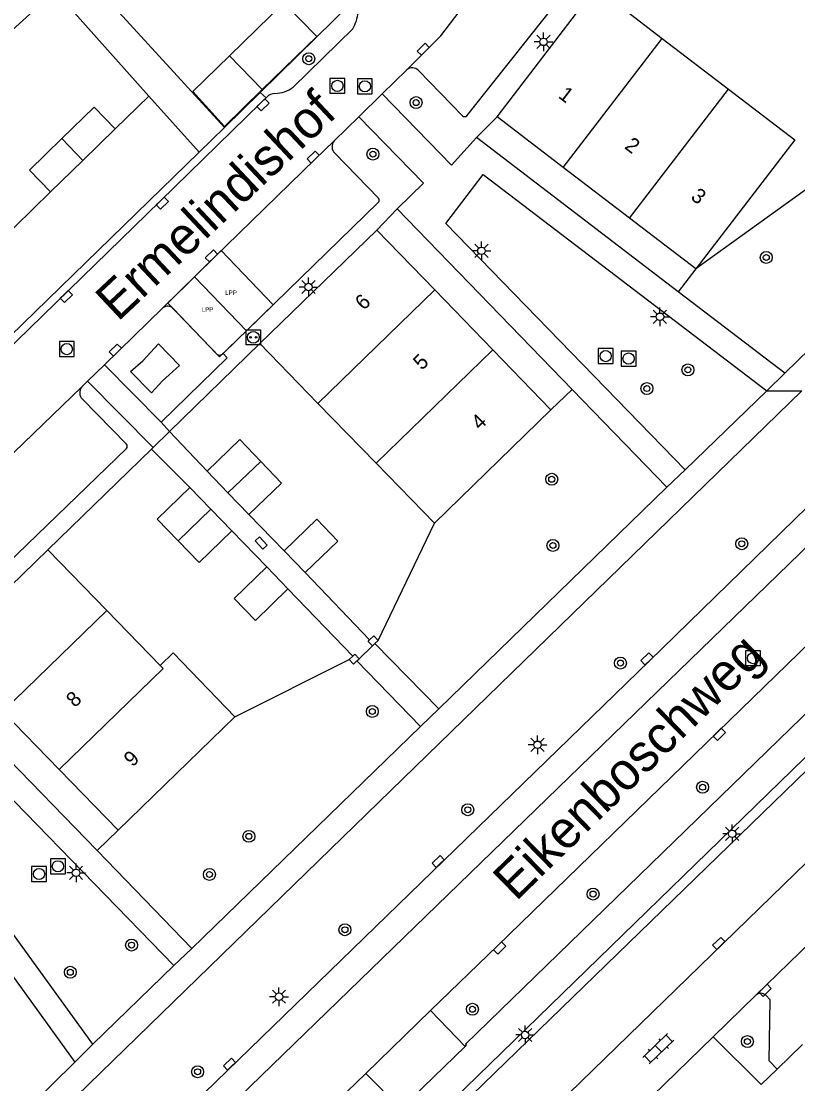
# Model space of a CAD drawing. Extents: x 136000 to 138005, y 398500 to 400500.
# Drawn here: x 137788.6 to 137840.6, y 399554.7 to 399625.8 of the extents above; entities that cross this region are included whole.
import ezdxf

# ---------------------------------------------------------------- set-up
doc = ezdxf.new("R2010")
doc.units = 0
for name, color, linetype in [('bp-grn-parkeervak', 7, 'Continuous'), ('gg-afsc-hekwerk', 7, 'Continuous'), ('gg-afsc-muur', 7, 'Continuous'), ('gg-anno-huisnummerreeks BGT', 7, 'Continuous'), ('gg-anno-openbare ruimte label', 7, 'Continuous'), ('gg-bbg-bijgebouw', 7, 'Continuous'), ('gg-bbg-hoofdgebouw', 7, 'Continuous'), ('gg-bbg-lage trafo', 7, 'Continuous'), ('gg-bbg-luifel en loopbrug', 7, 'Continuous'), ('gg-bbg-tussenscheiding', 7, 'Continuous'), ('gg-knt-verharding', 7, 'Continuous'), ('gg-knt-verharding nz', 7, 'Continuous'), ('gt-grn-groengrens', 7, 'Continuous'), ('gt-grn-vlakafsluiter', 7, 'Continuous'), ('gt-grn-weggrens', 7, 'Continuous'), ('gt-symb-boom', 7, 'Continuous'), ('gt-symb-klinker verharding', 7, 'Continuous'), ('gt-symb-kolk', 7, 'Continuous'), ('gt-symb-kolk center center', 7, 'Continuous'), ('gt-symb-laadpunt elektrisch vervoer', 7, 'Continuous'), ('gt-symb-lichtmast', 7, 'Continuous'), ('gt-symb-rioolschacht', 7, 'Continuous'), ('kenmerkpunt laadpunt parkeerplaats', 7, 'Continuous')]:
    doc.layers.add(name, color=color, linetype=linetype)

# ---------------------------------------------------------------- blocks, each defined once
blk = doc.blocks.new('gt0-BOOM')
at = {"layer": 'gt-symb-boom'}
for radius in [0.4, 0.2]:
    blk.add_circle((0, 0), radius, dxfattribs=at)
blk = doc.blocks.new('gt0-KOLK')
at = {"layer": 'gt-symb-kolk'}
blk.add_lwpolyline([(0, 0), (0.375, 0), (0.375, 0.4), (-0.375, 0.4), (-0.375, 0), (0, 0)], dxfattribs=at)
blk = doc.blocks.new('gt0-LMAST')
at = {"layer": 'gt-symb-lichtmast'}
for p, q in [((-0.182, 0.173), (-0.447, 0.438)), ((-0.005, 0.246), (-0.005, 0.621)), ((0.172, 0.173), (0.437, 0.438)), ((-0.255, -0.004), (-0.63, -0.004)), ((-0.182, -0.181), (-0.447, -0.446)), ((-0.005, -0.254), (-0.005, -0.629)), ((0.437, -0.446), (0.172, -0.181)), ((0.245, -0.004), (0.62, -0.004))]:
    blk.add_line(p, q, dxfattribs=at)
blk.add_circle((-0.005, -0.004), 0.25, dxfattribs=at)
blk = doc.blocks.new('gt0-RS')
at = {"layer": 'gt-symb-rioolschacht'}
blk.add_lwpolyline([(-0.5, -0.5), (0.5, -0.5), (0.5, 0.5), (-0.5, 0.5)], close=True, dxfattribs=at)
blk.add_circle((0, 0), 0.375, dxfattribs=at)
blk = doc.blocks.new('gt0-LEV')
at = {"layer": 'gt-symb-laadpunt elektrisch vervoer'}
blk.add_lwpolyline([(-0.486, 0.501), (0.486, 0.501), (0.486, -0.499), (-0.486, -0.499)], close=True, dxfattribs=at)
for centre, radius in [((0, 0), 0.393), ((-0.186, 0), 0.0566), ((0.186, 0), 0.0566)]:
    blk.add_circle(centre, radius, dxfattribs=at)
blk = doc.blocks.new('gt0-KOLKCC')
at = {"layer": 'gt-symb-kolk center center'}
blk.add_lwpolyline([(-0.375, 0.2), (0.375, 0.2), (0.375, -0.2), (-0.375, -0.2)], close=True, dxfattribs=at)
blk = doc.blocks.new('gt0-KL1')
at = {"layer": 'gt-symb-klinker verharding'}
for p, q in [((-1.15, 0.3), (1.15, 0.3)), ((-1, -0.3), (-1, 0.3)), ((-0.5, 0.3), (-0.5, 0.45)), ((0, -0.3), (0, 0.3)), ((0.5, 0.3), (0.5, 0.45)), ((1, -0.3), (1, 0.3)), ((-1.15, -0.3), (1.15, -0.3)), ((-0.5, -0.45), (-0.5, -0.3)), ((0.5, -0.45), (0.5, -0.3))]:
    blk.add_line(p, q, dxfattribs=at)

msp = doc.modelspace()

# ---------------------------------------------------------------- linework, layer by layer
at = {"layer": 'bp-grn-parkeervak'}
for p, q in [((137800.213, 399608.682), (137801.993, 399610.437)), ((137801.993, 399610.437), (137805.48, 399606.814)), ((137798.433, 399606.926), (137800.213, 399608.682)), ((137800.213, 399608.682), (137803.69, 399605.07)), ((137798.433, 399606.926), (137801.9, 399603.325)), ((137803.69, 399605.07), (137805.48, 399606.814)), ((137801.9, 399603.325), (137803.69, 399605.07))]:
    msp.add_line(p, q, dxfattribs=at)
at = {"layer": 'gg-afsc-hekwerk'}
for p, q in [((137790.902, 399627.802), (137797.175, 399620.781)), ((137794.449, 399627.174), (137802.227, 399618.676)), ((137802.227, 399618.676), (137804.613, 399621.016)), ((137797.175, 399620.781), (137794.925, 399618.575)), ((137790.594, 399614.367), (137786.366, 399610.237)), ((137798.543, 399598.341), (137804.587, 399604.228)), ((137801.061, 399595.692), (137798.543, 399598.341)), ((137790.422, 399590.431), (137797.354, 399597.163)), ((137797.354, 399597.163), (137799.91, 399594.585)), ((137803.855, 399592.79), (137806.215, 399590.357)), ((137802.708, 399591.698), (137805.052, 399589.273)), ((137807.629, 399588.895), (137811.92, 399584.389)), ((137806.47, 399587.811), (137810.798, 399583.301))]:
    msp.add_line(p, q, dxfattribs=at)
msp.add_lwpolyline([(137804.613, 399621.016), (137810.792, 399627.077), (137811.08, 399627.374)], dxfattribs=at)
at = {"layer": 'gg-afsc-muur'}
for p, q in [((137812.114, 399583.995), (137812.281, 399584.153)), ((137812.281, 399584.153), (137812.495, 399584.357)), ((137810.798, 399583.301), (137810.563, 399583.075)), ((137811.077, 399582.987), (137811.233, 399583.136))]:
    msp.add_line(p, q, dxfattribs=at)
for points in [[(137812.495, 399584.357), (137812.202, 399584.658), (137811.92, 399584.389)], [(137812.114, 399583.995), (137811.821, 399584.295), (137811.92, 399584.389)], [(137811.233, 399583.136), (137810.943, 399583.439), (137810.798, 399583.301)], [(137810.563, 399583.075), (137810.854, 399582.772), (137811.077, 399582.987)]]:
    msp.add_lwpolyline(points, dxfattribs=at)
at = {"layer": 'gg-bbg-bijgebouw'}
for p, q in [((137802.549, 399623.462), (137804.749, 399621.212)), ((137792.76, 399616.471), (137794.925, 399618.575)), ((137791.345, 399617.929), (137789.178, 399615.826)), ((137790.594, 399614.367), (137792.76, 399616.471)), ((137789.178, 399615.826), (137790.594, 399614.367)), ((137802.458, 399594.241), (137801.061, 399595.692)), ((137801.309, 399593.142), (137799.91, 399594.585)), ((137802.458, 399594.241), (137803.855, 399592.79)), ((137802.708, 399591.698), (137801.309, 399593.142)), ((137806.215, 399590.357), (137807.629, 399588.895)), ((137805.052, 399589.273), (137806.47, 399587.811))]:
    msp.add_line(p, q, dxfattribs=at)
for points in [[(137804.749, 399621.212), (137802.231, 399618.75), (137800.107, 399621.074), (137802.549, 399623.462)], [(137794.925, 399618.575), (137793.511, 399620.032), (137791.345, 399617.929)], [(137801.061, 399595.692), (137803.249, 399597.793), (137804.644, 399596.34)], [(137803.855, 399592.79), (137806.039, 399594.887), (137804.644, 399596.34)], [(137799.91, 399594.585), (137797.72, 399592.48), (137799.124, 399591.032)], [(137807.629, 399588.895), (137809.807, 399591.001), (137808.393, 399592.463), (137806.215, 399590.357)], [(137799.124, 399591.032), (137800.527, 399589.584), (137802.708, 399591.698)], [(137806.47, 399587.811), (137804.295, 399585.701), (137802.877, 399587.163), (137805.052, 399589.273)]]:
    msp.add_lwpolyline(points, dxfattribs=at)
at = {"layer": 'gg-bbg-hoofdgebouw'}
for p, q in [((137820.452, 399619.399), (137827.064, 399628.035)), ((137827.064, 399628.035), (137831.495, 399624.637)), ((137790.902, 399627.802), (137786.388, 399623.7)), ((137831.495, 399624.637), (137835.926, 399621.239)), ((137824.879, 399616.004), (137820.452, 399619.399)), ((137829.305, 399612.608), (137824.879, 399616.004)), ((137833.732, 399609.213), (137829.305, 399612.608)), ((137804.587, 399604.228), (137812.403, 399611.816)), ((137812.403, 399611.816), (137816.286, 399607.807)), ((137816.286, 399607.807), (137820.168, 399603.798)), ((137808.477, 399600.219), (137804.587, 399604.228)), ((137820.168, 399603.798), (137824.051, 399599.789)), ((137812.367, 399596.21), (137808.477, 399600.219)), ((137824.051, 399599.789), (137816.257, 399592.201)), ((137816.257, 399592.201), (137812.367, 399596.21)), ((137783.45, 399583.679), (137790.422, 399590.431)), ((137790.422, 399590.431), (137794.359, 399586.368)), ((137794.359, 399586.368), (137797.921, 399582.691)), ((137791.159, 399575.732), (137787.4, 399579.608)), ((137802.918, 399579.254), (137795.109, 399571.661)), ((137795.109, 399571.661), (137791.159, 399575.732))]:
    msp.add_line(p, q, dxfattribs=at)
for points in [[(137835.926, 399621.239), (137840.357, 399617.841), (137833.732, 399609.213)], [(137797.921, 399582.691), (137798.789, 399583.529), (137802.918, 399579.254)]]:
    msp.add_lwpolyline(points, dxfattribs=at)
at = {"layer": 'gg-bbg-lage trafo'}
msp.add_lwpolyline([(137797.348, 399600.935), (137795.947, 399602.348), (137796.764, 399603.066), (137797.817, 399604.196), (137799.218, 399602.762), (137798.071, 399601.728), (137797.348, 399600.935)], dxfattribs=at)
at = {"layer": 'gg-bbg-luifel en loopbrug'}
msp.add_lwpolyline([(137804.749, 399621.212), (137808.39, 399624.772), (137806.19, 399627.022), (137802.549, 399623.462)], dxfattribs=at)
at = {"layer": 'gg-bbg-tussenscheiding'}
for p, q in [((137824.879, 399616.004), (137831.495, 399624.637)), ((137829.305, 399612.608), (137835.926, 399621.239)), ((137791.345, 399617.929), (137792.76, 399616.471)), ((137808.477, 399600.219), (137816.286, 399607.807)), ((137812.367, 399596.21), (137820.168, 399603.798)), ((137802.458, 399594.241), (137804.644, 399596.34)), ((137799.124, 399591.032), (137801.309, 399593.142)), ((137787.4, 399579.608), (137794.359, 399586.368))]:
    msp.add_line(p, q, dxfattribs=at)
msp.add_lwpolyline([(137791.159, 399575.732), (137798.116, 399582.49), (137797.921, 399582.691)], dxfattribs=at)
at = {"layer": 'gg-knt-verharding'}
for p, q in [((137818.418, 399619.465), (137831.127, 399635.42)), ((137806.817, 399621.366), (137810.806, 399625.275)), ((137812.775, 399620.923), (137814.412, 399622.529)), ((137815.195, 399622.495), (137818.141, 399619.463)), ((137805.002, 399620.657), (137804.613, 399621.016)), ((137811.197, 399619.387), (137812.775, 399620.923)), ((137797.175, 399620.781), (137800.53, 399617.026)), ((137805.002, 399620.657), (137805.057, 399620.708)), ((137809.569, 399617.781), (137811.197, 399619.387)), ((137800.53, 399617.026), (137802.227, 399618.676)), ((137832.568, 399607.692), (137819.084, 399618.007)), ((137774.409, 399591.614), (137800.53, 399617.026)), ((137812.517, 399613.939), (137809.599, 399616.954)), ((137839.696, 399602.24), (137852.662, 399614.948)), ((137802.138, 399603.557), (137812.507, 399613.663)), ((137813.764, 399613.228), (137825.462, 399601.157)), ((137793.843, 399544.744), (137859.414, 399608.33)), ((137839.696, 399602.24), (137832.568, 399607.692)), ((137794.211, 399602.8), (137798.11, 399606.608)), ((137798.787, 399606.558), (137801.696, 399603.536)), ((137793.073, 399601.714), (137794.211, 399602.8)), ((137797.99, 399598.958), (137794.211, 399602.8)), ((137792.686, 399601.324), (137793.073, 399601.714)), ((137793.073, 399601.714), (137797.455, 399597.265)), ((137840.838, 399601.066), (137764.993, 399527.277)), ((137825.462, 399601.157), (137831.804, 399594.612)), ((137833.036, 399595.778), (137838.495, 399601.064)), ((137795.673, 399597.479), (137792.727, 399600.502)), ((137798.543, 399598.341), (137797.99, 399598.958)), ((137797.455, 399597.265), (137798.543, 399598.341)), ((137781.652, 399583.672), (137795.666, 399597.205)), ((137797.455, 399597.265), (137797.354, 399597.163)), ((137831.804, 399594.612), (137833.036, 399595.778)), ((137816.561, 399579.774), (137831.804, 399594.612)), ((137811.233, 399583.136), (137812.114, 399583.995)), ((137816.561, 399579.774), (137812.281, 399584.153)), ((137815.34, 399578.594), (137811.077, 399582.987)), ((137781.997, 399582.383), (137793.702, 399570.298)), ((137815.34, 399578.594), (137816.561, 399579.774)), ((137800.036, 399563.759), (137815.34, 399578.594)), ((137793.702, 399570.298), (137800.036, 399563.759)), ((137798.841, 399562.606), (137800.036, 399563.759)), ((137793.42, 399557.345), (137798.841, 399562.606)), ((137787.709, 399562.396), (137792.214, 399556.142)), ((137834.906, 399557.845), (137837.762, 399560.627)), ((137811.678, 399555.387), (137816.01, 399559.601)), ((137818.313, 399557.192), (137816.01, 399559.601)), ((137829.957, 399553.03), (137834.906, 399557.845)), ((137838.112, 399554.657), (137834.906, 399557.845)), ((137792.214, 399556.142), (137793.42, 399557.345)), ((137814.013, 399553.03), (137818.313, 399557.192)), ((137840.884, 399557.324), (137839.178, 399555.683)), ((137777.285, 399541.513), (137792.214, 399556.142)), ((137839.178, 399555.683), (137838.112, 399554.657)), ((137814.013, 399553.03), (137811.678, 399555.387))]:
    msp.add_line(p, q, dxfattribs=at)
for points in [[(137819.084, 399618.007), (137817.397, 399616.159), (137812.775, 399620.923)], [(137773.908, 399590.379), (137777.284, 399593.677), (137783.952, 399600.152), (137797.933, 399613.755), (137804.662, 399620.336), (137805.002, 399620.657)], [(137811.197, 399619.387), (137815.528, 399614.953), (137813.764, 399613.228)], [(137833.036, 399595.778), (137817.023, 399612.258), (137819.526, 399615.537), (137838.495, 399601.064)], [(137792.477, 399545.93), (137830.61, 399582.982), (137843.853, 399595.879), (137858.103, 399609.671)], [(137797.99, 399598.958), (137802.41, 399603.261), (137802.138, 399603.557)], [(137816.01, 399559.601), (137820.483, 399563.927), (137849.937, 399592.569)], [(137818.313, 399557.192), (137818.404, 399557.301), (137818.348, 399557.347), (137853.991, 399592.011), (137854.077, 399591.975), (137854.79, 399592.693)], [(137793.392, 399524.966), (137793.688, 399525.583), (137795.968, 399529.959), (137797.467, 399532.381), (137798.99, 399534.674), (137799.735, 399535.66), (137800.469, 399536.536), (137801.477, 399537.68), (137804.615, 399541.066), (137857.142, 399592.192)], [(137850.908, 399585.138), (137804.597, 399540.185), (137802.556, 399538.021), (137801.254, 399536.496), (137800.46, 399535.533)], [(137793.42, 399557.345), (137779.474, 399576.622), (137782.827, 399579.066), (137798.841, 399562.606)], [(137839.178, 399555.683), (137838.634, 399556.244), (137838.711, 399560.321), (137838.419, 399560.633)], [(137799.897, 399543.931), (137807.915, 399551.745), (137811.678, 399555.387)]]:
    msp.add_lwpolyline(points, dxfattribs=at)
for centre, radius, start, end in [((137807.954, 399626.841), 3.254, 331.22791, 351.87111), ((137814.785, 399622.088), 0.578, 44.81247, 130.21478), ((137805.644, 399620.143), 0.815, 93.05684, 136.13225), ((137805.548, 399623.128), 2.171, 271.40665, 305.77395), ((137818.279, 399619.585), 0.184, 221.49715, 319.33021), ((137810.005, 399617.383), 0.591, 137.59575, 226.55932), ((137812.393, 399613.805), 0.183, 308.7681, 47.08184), ((137798.421, 399606.215), 0.502, 43.19542, 128.35673), ((137801.907, 399603.755), 0.304, 226.02718, 319.41312), ((137793.137, 399600.934), 0.596, 139.19362, 226.51729), ((137795.517, 399597.346), 0.205, 316.53966, 40.53346), ((137838.094, 399560.257), 0.497, 49.1618, 131.88467)]:
    msp.add_arc(centre, radius, start, end, dxfattribs=at)
at = {"layer": 'gg-knt-verharding nz'}
for p, q in [((137839.696, 399602.24), (137838.495, 399601.064)), ((137837.762, 399560.627), (137859.874, 399582.164))]:
    msp.add_line(p, q, dxfattribs=at)
for points in [[(137814.412, 399622.529), (137816.694, 399624.807), (137822.174, 399632.009), (137827.307, 399638.636)], [(137798.11, 399606.608), (137801.489, 399609.94), (137808.292, 399616.553), (137809.569, 399617.781)], [(137777.603, 399586.706), (137780.851, 399589.834), (137787.5, 399596.304), (137792.686, 399601.324)], [(137857.068, 399585.006), (137805.368, 399534.711), (137802.293, 399534.84)]]:
    msp.add_lwpolyline(points, dxfattribs=at)
at = {"layer": 'gt-grn-groengrens'}
for p, q in [((137820.452, 399619.399), (137819.084, 399618.007)), ((137812.403, 399611.816), (137813.764, 399613.228))]:
    msp.add_line(p, q, dxfattribs=at)
at = {"layer": 'gt-grn-vlakafsluiter'}
for p, q in [((137845.206, 399617.496), (137833.732, 399609.213)), ((137833.732, 399609.213), (137832.568, 399607.692)), ((137824.051, 399599.789), (137825.462, 399601.157)), ((137812.495, 399584.357), (137816.257, 399592.201)), ((137802.918, 399579.254), (137810.563, 399583.075)), ((137795.109, 399571.661), (137793.702, 399570.298))]:
    msp.add_line(p, q, dxfattribs=at)
at = {"layer": 'gt-grn-weggrens'}
msp.add_line((137838.495, 399601.064), (137840.838, 399601.066), dxfattribs=at)

# ---------------------------------------------------------------- block references
at = {"layer": 'gt-symb-boom'}
for p in [(137807.86, 399623.276), (137815.04, 399620.34), (137812.151, 399616.893), (137838.453, 399609.981), (137833.211, 399602.462), (137830.47, 399601.21), (137824.104, 399595.141), (137824.189, 399590.713), (137836.813, 399590.827), (137828.703, 399582.844), (137812.11, 399579.607), (137834.193, 399574.539), (137818.492, 399573.031), (137803.853, 399571.253), (137801.219, 399568.702), (137826.868, 399567.391), (137810.278, 399565.003), (137796.011, 399563.977), (137791.916, 399562.159), (137818.805, 399559.684), (137837.191, 399557.525), (137800.427, 399555.502)]:
    msp.add_blockref('gt0-BOOM', p, dxfattribs=at)
at = {"layer": 'gt-symb-klinker verharding', "rotation": 44.189646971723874}
msp.add_blockref('gt0-KL1', (137831.24, 399557.041), dxfattribs=at)
at = {"layer": 'gt-symb-kolk'}
for p, rotation in [((137815.655, 399623.772), 44.89158265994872), ((137804.662, 399620.336), -135.75324772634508), ((137808.292, 399616.553), 43.88721265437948), ((137797.933, 399613.755), -135.79889335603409), ((137801.489, 399609.94), 44.1896953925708), ((137791.513, 399607.512), -135.77607066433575), ((137795.07, 399603.639), 44.326634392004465), ((137830.61, 399582.982), 44.23534077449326), ((137835.176, 399578.22), -135.78748204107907), ((137816.653, 399569.431), 44.15546202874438), ((137820.483, 399563.927), -135.9586446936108), ((137835.414, 399563.947), 44.02760489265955), ((137838.514, 399560.805), 44.27067303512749), ((137802.702, 399555.871), 44.189695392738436)]:
    msp.add_blockref('gt0-KOLK', p, dxfattribs=dict(at, rotation=rotation))
at = {"layer": 'gt-symb-kolk center center', "rotation": -47.25457496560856}
msp.add_blockref('gt0-KOLKCC', (137804.681, 399590.879), dxfattribs=at)
at = {"layer": 'gt-symb-laadpunt elektrisch vervoer'}
msp.add_blockref('gt0-LEV', (137804.153, 399604.641), dxfattribs=at)
at = {"layer": 'gt-symb-lichtmast'}
for p in [(137823.558, 399624.405), (137819.41, 399610.428), (137807.845, 399608.008), (137831.346, 399606.018), (137823.162, 399577.383), (137836.182, 399571.427), (137792.302, 399568.817), (137805.874, 399560.528), (137822.331, 399557.968)]:
    msp.add_blockref('gt0-LMAST', p, dxfattribs=at)
at = {"layer": 'gt-symb-rioolschacht'}
for p in [(137809.776, 399621.462), (137811.609, 399621.427), (137791.682, 399603.848), (137827.714, 399603.379), (137829.242, 399603.219), (137837.567, 399583.173), (137791.083, 399569.249), (137789.83, 399568.732)]:
    msp.add_blockref('gt0-RS', p, dxfattribs=at)

# ---------------------------------------------------------------- texts
at = {"layer": 'gg-anno-huisnummerreeks BGT'}
for s, rotation, p in [('1', 322.5, (137824.488, 399620.715)), ('2', 322.5, (137828.915, 399617.318)), ('3', 322.5, (137833.341, 399613.924)), ('6', 44.1, (137811.54, 399606.4)), ('5', 44.1, (137815.422, 399602.391)), ('4', 44.1, (137819.305, 399598.382)), ('8', 44.1, (137792.219, 399579.826)), ('9', 44.1, (137796.074, 399575.853))]:
    msp.add_text(s, height=1, rotation=rotation, dxfattribs=at).set_placement(p)
at = {"layer": 'gg-anno-openbare ruimte label'}
for s, rotation, p in [('Ermelindishof', 43.2, (137795.088, 399605.639)), ('Eikenboschweg', 44.4, (137821.716, 399566.86))]:
    msp.add_text(s, height=2.5, rotation=rotation, dxfattribs=at).set_placement(p)
at = {"layer": 'kenmerkpunt laadpunt parkeerplaats'}
for p in [(137802.27, 399607.471), (137800.7, 399606.344)]:
    msp.add_text('LPP', height=0.3, dxfattribs=at).set_placement(p)

doc.saveas('drawing.dxf')
